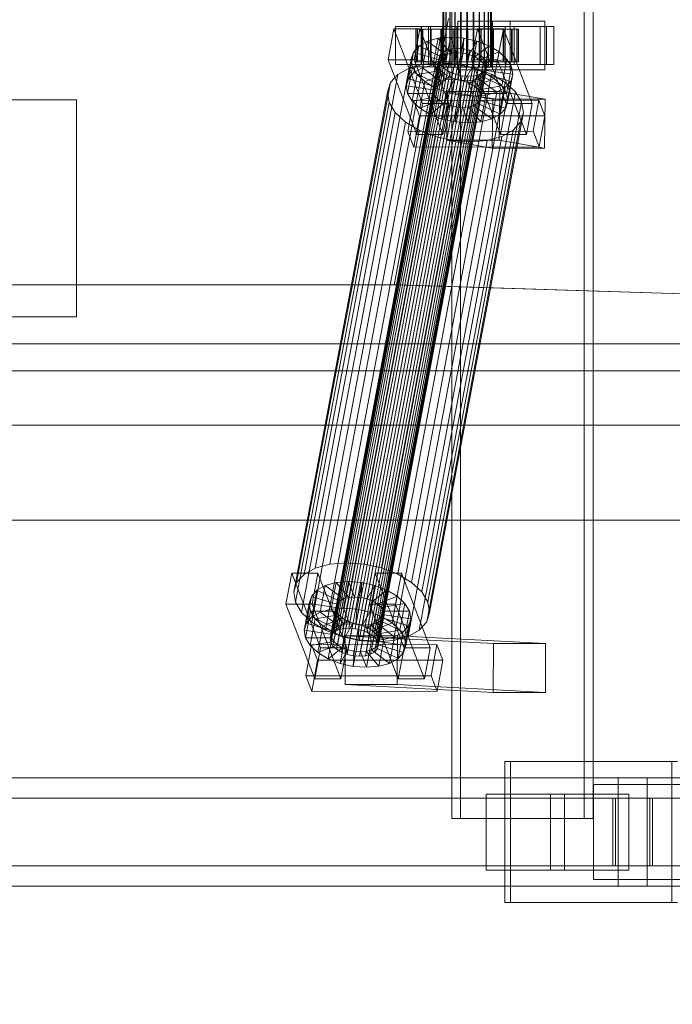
# Model space of a CAD drawing. Header units: millimetres. Extents: x -2233 to 61924, y -68080 to 6847.
# Tile 470 of 656: x 9307 to 9548, y -18494 to -18130. Entities that reach past the tile are written whole.
import ezdxf

# ---------------------------------------------------------------- set-up
doc = ezdxf.new("R2010")
doc.units = ezdxf.units.MM
for name, color, linetype, lineweight in [('COTAS_O', 1, 'Continuous', 0), ('superior_C01', 7, 'Continuous', 0), ('superior_mezcladora', 7, 'Continuous', 0)]:
    doc.layers.add(name, color=color, linetype=linetype, lineweight=lineweight)
doc.dimstyles.new('R19_100', dxfattribs={"dimtxt": 250, "dimasz": 150, "dimexe": 150, "dimexo": 80, "dimgap": 100, "dimtad": 1, "dimtih": 1, "dimtoh": 1, "dimdsep": 46, "dimcen": 0.09, "dimadec": 0, "dimazin": 0, "dimtfac": 1, "dimtdec": 4, "dimtofl": 0, "dimtmove": 0, "dimatfit": 3, "dimfxl": 1, "dimtolj": 1, "dimtzin": 0, "dimarcsym": 0})

# ---------------------------------------------------------------- blocks, each defined once
blk = doc.blocks.new('DIM_R28_41')
at = {"layer": 'COTAS_O'}
for p, q in [((9108.38, -17350), (9063.38, -17500)), ((9808.38, -17350), (9108.38, -17350)), ((9108.38, -18650), (9108.38, -17350)), ((9108.38, -17350), (9153.38, -17500)), ((9108.38, -18650), (9063.38, -18500)), ((9108.38, -18650), (9153.38, -18500)), ((9808.38, -18650), (9108.38, -18650))]:
    blk.add_line(p, q, dxfattribs=at)
blk.add_text('1300 O', height=250, rotation=90, dxfattribs=at).set_placement((9008.38, -18000))

msp = doc.modelspace()

# ---------------------------------------------------------------- linework, layer by layer
at = {"layer": 'superior_C01'}
for p, q in [((9466.788, -17575), (9466.788, -18425)), ((9470.023, -18425), (9470.023, -17575)), ((9515.707, -18425), (9515.707, -17575)), ((9518.942, -17575), (9518.942, -18425)), ((9463.483, -18148), (9463.483, -17852)), ((9463.763, -18148), (9463.763, -17852)), ((9463.815, -18148), (9463.815, -17852)), ((9464.638, -18148), (9464.638, -17852)), ((9464.739, -18148), (9464.739, -17852)), ((9466.047, -18148), (9466.047, -17852)), ((9466.19, -18148), (9466.19, -17852)), ((9467.895, -18148), (9467.895, -17852)), ((9468.07, -18148), (9468.07, -17852)), ((9470.056, -18148), (9470.056, -17852)), ((9470.25, -18148), (9470.25, -17852)), ((9472.381, -18148), (9472.381, -17852)), ((9472.583, -18148), (9472.583, -17852)), ((9474.714, -18148), (9474.714, -17852)), ((9474.909, -18148), (9474.909, -17852)), ((9476.895, -18148), (9476.895, -17852)), ((9477.069, -18148), (9477.069, -17852)), ((9478.774, -18148), (9478.774, -17852)), ((9478.917, -18148), (9478.917, -17852)), ((9480.225, -18148), (9480.225, -17852)), ((9480.326, -18148), (9480.326, -17852)), ((9481.149, -17852), (9481.149, -18148)), ((9481.201, -18148), (9481.201, -17852)), ((9481.482, -18148), (9481.482, -17852)), ((9464.026, -18130), (9445.582, -18228.298)), ((9447.19, -18228.298), (9465.634, -18130)), ((9488.313, -18131), (9469.054, -18131)), ((9469.054, -18131), (9469.054, -18149)), ((9481.887, -18131), (9469.054, -18131)), ((9481.887, -18149), (9481.887, -18131)), ((9481.887, -18131), (9501.147, -18131)), ((9488.313, -18149), (9488.313, -18131)), ((9488.313, -18131), (9501.147, -18131)), ((9501.147, -18131), (9501.147, -18149)), ((9445.431, -18133.859), (9443.279, -18145.327)), ((9455.061, -18133.847), (9445.431, -18133.859)), ((9456.064, -18161.391), (9445.431, -18133.859)), ((9455.688, -18133), (9446.059, -18133)), ((9446.059, -18133), (9446.059, -18147)), ((9459, -18133), (9446.059, -18133)), ((9452.909, -18145.315), (9455.061, -18133.847)), ((9454.076, -18134), (9453.483, -18134)), ((9453.483, -18134), (9463.483, -18134)), ((9453.483, -18146), (9453.483, -18134)), ((9453.483, -18134), (9454.186, -18134)), ((9455.922, -18134), (9454.076, -18134)), ((9454.076, -18134), (9463.763, -18134)), ((9454.076, -18146), (9454.076, -18134)), ((9454.186, -18134), (9463.815, -18134)), ((9454.186, -18146), (9454.186, -18134)), ((9454.186, -18134), (9456.135, -18134)), ((9455.061, -18133.847), (9465.694, -18161.379)), ((9501.794, -18133), (9455.572, -18133)), ((9455.572, -18133), (9455.572, -18147)), ((9458.268, -18133), (9455.572, -18133)), ((9455.688, -18147), (9455.688, -18133)), ((9455.688, -18133), (9468.63, -18133)), ((9458.898, -18134), (9455.922, -18134)), ((9455.922, -18134), (9464.638, -18134)), ((9455.922, -18146), (9455.922, -18134)), ((9456.135, -18134), (9464.739, -18134)), ((9456.135, -18146), (9456.135, -18134)), ((9456.135, -18134), (9459.198, -18134)), ((9458.268, -18147), (9458.268, -18133)), ((9458.268, -18133), (9504.491, -18133)), ((9462.798, -18134), (9458.898, -18134)), ((9458.898, -18134), (9466.047, -18134)), ((9458.898, -18146), (9458.898, -18134)), ((9459, -18147), (9459, -18133)), ((9459, -18133), (9468.63, -18133)), ((9459.198, -18134), (9466.19, -18134)), ((9459.198, -18146), (9459.198, -18134)), ((9459.198, -18134), (9463.167, -18134)), ((9467.359, -18134), (9462.798, -18134)), ((9462.798, -18134), (9467.895, -18134)), ((9462.798, -18146), (9462.798, -18134)), ((9463.167, -18134), (9468.07, -18134)), ((9463.167, -18146), (9463.167, -18134)), ((9463.167, -18134), (9467.77, -18134)), ((9463.483, -18134), (9463.763, -18134)), ((9463.483, -18134), (9463.483, -18146)), ((9463.815, -18134), (9463.483, -18134)), ((9463.763, -18134), (9464.638, -18134)), ((9463.763, -18134), (9463.763, -18146)), ((9463.815, -18134), (9463.815, -18146)), ((9464.739, -18134), (9463.815, -18134)), ((9464.638, -18134), (9466.047, -18134)), ((9464.638, -18134), (9464.638, -18146)), ((9464.739, -18134), (9464.739, -18146)), ((9466.19, -18134), (9464.739, -18134)), ((9466.047, -18134), (9467.895, -18134)), ((9466.047, -18134), (9466.047, -18146)), ((9466.19, -18134), (9466.19, -18146)), ((9468.07, -18134), (9466.19, -18134)), ((9472.269, -18134), (9467.359, -18134)), ((9467.359, -18134), (9470.056, -18134)), ((9467.359, -18146), (9467.359, -18134)), ((9467.77, -18134), (9470.25, -18134)), ((9467.77, -18146), (9467.77, -18134)), ((9467.77, -18134), (9472.695, -18134)), ((9467.895, -18134), (9470.056, -18134)), ((9467.895, -18134), (9467.895, -18146)), ((9468.07, -18134), (9468.07, -18146)), ((9470.25, -18134), (9468.07, -18134)), ((9468.63, -18133), (9468.63, -18147)), ((9470.056, -18134), (9472.381, -18134)), ((9470.056, -18134), (9470.056, -18146)), ((9470.25, -18134), (9470.25, -18146)), ((9472.583, -18134), (9470.25, -18134)), ((9477.194, -18134), (9472.269, -18134)), ((9472.269, -18134), (9472.381, -18134)), ((9472.269, -18146), (9472.269, -18134)), ((9472.381, -18134), (9474.714, -18134)), ((9472.381, -18134), (9472.381, -18146)), ((9472.695, -18134), (9472.583, -18134)), ((9472.583, -18134), (9472.583, -18146)), ((9474.909, -18134), (9472.583, -18134)), ((9472.695, -18146), (9472.695, -18134)), ((9472.695, -18134), (9477.605, -18134)), ((9476.246, -18133.821), (9474.094, -18145.289)), ((9477.194, -18134), (9474.714, -18134)), ((9474.714, -18134), (9476.895, -18134)), ((9474.714, -18134), (9474.714, -18146)), ((9477.605, -18134), (9474.909, -18134)), ((9474.909, -18134), (9474.909, -18146)), ((9477.069, -18134), (9474.909, -18134)), ((9485.876, -18133.809), (9476.246, -18133.821)), ((9486.879, -18161.353), (9476.246, -18133.821)), ((9486.503, -18133), (9476.874, -18133)), ((9476.874, -18133), (9476.874, -18147)), ((9489.815, -18133), (9476.874, -18133)), ((9481.797, -18134), (9476.895, -18134)), ((9476.895, -18134), (9478.774, -18134)), ((9476.895, -18134), (9476.895, -18146)), ((9482.166, -18134), (9477.069, -18134)), ((9477.069, -18134), (9477.069, -18146)), ((9478.917, -18134), (9477.069, -18134)), ((9481.797, -18134), (9477.194, -18134)), ((9477.194, -18146), (9477.194, -18134)), ((9477.605, -18146), (9477.605, -18134)), ((9477.605, -18134), (9482.166, -18134)), ((9485.766, -18134), (9478.774, -18134)), ((9478.774, -18134), (9480.225, -18134)), ((9478.774, -18134), (9478.774, -18146)), ((9486.067, -18134), (9478.917, -18134)), ((9478.917, -18134), (9478.917, -18146)), ((9480.326, -18134), (9478.917, -18134)), ((9488.829, -18134), (9480.225, -18134)), ((9480.225, -18134), (9481.149, -18134)), ((9480.225, -18134), (9480.225, -18146)), ((9489.042, -18134), (9480.326, -18134)), ((9480.326, -18134), (9480.326, -18146)), ((9481.201, -18134), (9480.326, -18134)), ((9481.149, -18134), (9490.778, -18134)), ((9481.149, -18146), (9481.149, -18134)), ((9481.149, -18134), (9481.482, -18134)), ((9490.889, -18134), (9481.201, -18134)), ((9481.201, -18134), (9481.201, -18146)), ((9481.482, -18134), (9481.201, -18134)), ((9491.481, -18134), (9481.482, -18134)), ((9481.482, -18134), (9481.482, -18146)), ((9485.766, -18134), (9481.797, -18134)), ((9481.797, -18146), (9481.797, -18134)), ((9482.166, -18146), (9482.166, -18134)), ((9482.166, -18134), (9486.067, -18134)), ((9483.724, -18145.277), (9485.876, -18133.809)), ((9488.829, -18134), (9485.766, -18134)), ((9485.766, -18146), (9485.766, -18134)), ((9485.876, -18133.809), (9496.509, -18161.341)), ((9486.067, -18146), (9486.067, -18134)), ((9486.067, -18134), (9489.042, -18134)), ((9486.503, -18147), (9486.503, -18133)), ((9486.503, -18133), (9499.445, -18133)), ((9490.778, -18134), (9488.829, -18134)), ((9488.829, -18146), (9488.829, -18134)), ((9489.042, -18146), (9489.042, -18134)), ((9489.042, -18134), (9490.889, -18134)), ((9489.815, -18147), (9489.815, -18133)), ((9489.815, -18133), (9499.445, -18133)), ((9490.778, -18134), (9490.778, -18146)), ((9491.481, -18134), (9490.778, -18134)), ((9490.889, -18146), (9490.889, -18134)), ((9490.889, -18134), (9491.481, -18134)), ((9491.481, -18146), (9491.481, -18134)), ((9499.445, -18133), (9499.445, -18147)), ((9501.794, -18147), (9501.794, -18133)), ((9501.794, -18133), (9504.491, -18133)), ((9504.491, -18133), (9504.491, -18147)), ((9457.801, -18138.419), (9454.681, -18140.156)), ((9455.957, -18148.249), (9457.801, -18138.419)), ((9461.794, -18137.325), (9457.801, -18138.419)), ((9457.801, -18138.419), (9464.535, -18143.38)), ((9459.949, -18147.155), (9461.794, -18137.325)), ((9466.386, -18136.948), (9461.794, -18137.325)), ((9461.794, -18137.325), (9466.426, -18142.862)), ((9464.541, -18146.777), (9466.386, -18136.948)), ((9471.265, -18137.313), (9466.386, -18136.948)), ((9466.386, -18136.948), (9468.601, -18142.683)), ((9469.42, -18147.143), (9471.265, -18137.313)), ((9471.265, -18137.313), (9470.912, -18142.856)), ((9476.098, -18138.396), (9471.265, -18137.313)), ((9476.098, -18138.396), (9473.201, -18143.369)), ((9474.253, -18148.226), (9476.098, -18138.396)), ((9480.556, -18140.123), (9476.098, -18138.396)), ((9423.248, -18356.363), (9463.364, -18142.565)), ((9424.726, -18355.541), (9464.842, -18141.742)), ((9426.617, -18355.022), (9466.733, -18141.224)), ((9428.792, -18354.844), (9468.908, -18141.045)), ((9431.103, -18355.017), (9471.219, -18141.218)), ((9433.392, -18355.53), (9473.509, -18141.731)), ((9435.504, -18356.348), (9475.621, -18142.549)), ((9450.801, -18152.246), (9452.645, -18142.416)), ((9452.645, -18142.416), (9451.832, -18145.047)), ((9454.681, -18140.156), (9452.645, -18142.416)), ((9452.645, -18142.416), (9462.092, -18145.274)), ((9452.837, -18149.985), (9454.681, -18140.156)), ((9454.681, -18140.156), (9463.057, -18144.203)), ((9463.364, -18142.565), (9462.4, -18143.635)), ((9464.842, -18141.742), (9463.364, -18142.565)), ((9466.733, -18141.224), (9464.842, -18141.742)), ((9466.426, -18142.862), (9468.601, -18142.683)), ((9468.908, -18141.045), (9466.733, -18141.224)), ((9468.601, -18142.683), (9466.757, -18152.513)), ((9468.601, -18142.683), (9470.912, -18142.856)), ((9471.219, -18141.218), (9468.908, -18141.045)), ((9473.509, -18141.731), (9471.219, -18141.218)), ((9475.621, -18142.549), (9473.509, -18141.731)), ((9480.556, -18140.123), (9475.313, -18144.188)), ((9477.411, -18143.617), (9475.621, -18142.549)), ((9484.335, -18142.377), (9477.103, -18145.255)), ((9478.712, -18149.953), (9480.556, -18140.123)), ((9484.335, -18142.377), (9480.556, -18140.123)), ((9482.491, -18152.207), (9484.335, -18142.377)), ((9487.178, -18145.003), (9484.335, -18142.377)), ((9421.898, -18358.68), (9462.015, -18144.881)), ((9422.119, -18360.017), (9462.235, -18146.218)), ((9422.283, -18357.434), (9462.4, -18143.635)), ((9437.294, -18357.415), (9477.411, -18143.617)), ((9438.641, -18358.659), (9478.757, -18144.861)), ((9479.569, -18146.196), (9439.452, -18359.995)), ((9443.279, -18145.327), (9452.909, -18145.315)), ((9443.279, -18145.327), (9453.912, -18172.859)), ((9449.988, -18154.877), (9451.832, -18145.047)), ((9451.832, -18145.047), (9461.707, -18146.52)), ((9451.832, -18145.047), (9452.298, -18147.868)), ((9463.542, -18172.847), (9452.909, -18145.315)), ((9463.483, -18146), (9453.483, -18146)), ((9453.483, -18146), (9454.076, -18146)), ((9454.186, -18146), (9453.483, -18146)), ((9463.763, -18146), (9454.076, -18146)), ((9454.076, -18146), (9455.922, -18146)), ((9463.815, -18146), (9454.186, -18146)), ((9456.135, -18146), (9454.186, -18146)), ((9464.638, -18146), (9455.922, -18146)), ((9455.922, -18146), (9458.898, -18146)), ((9464.739, -18146), (9456.135, -18146)), ((9459.198, -18146), (9456.135, -18146)), ((9466.047, -18146), (9458.898, -18146)), ((9458.898, -18146), (9462.798, -18146)), ((9466.19, -18146), (9459.198, -18146)), ((9463.167, -18146), (9459.198, -18146)), ((9462.092, -18145.274), (9460.248, -18155.103)), ((9463.057, -18144.203), (9461.212, -18154.033)), ((9461.707, -18146.52), (9462.092, -18145.274)), ((9462.4, -18143.635), (9462.015, -18144.881)), ((9462.015, -18144.881), (9462.235, -18146.218)), ((9462.092, -18145.274), (9463.057, -18144.203)), ((9462.235, -18146.218), (9463.047, -18147.554)), ((9464.535, -18143.38), (9462.69, -18153.21)), ((9467.895, -18146), (9462.798, -18146)), ((9462.798, -18146), (9467.359, -18146)), ((9463.057, -18144.203), (9464.535, -18143.38)), ((9468.07, -18146), (9463.167, -18146)), ((9467.77, -18146), (9463.167, -18146)), ((9463.763, -18146), (9463.483, -18146)), ((9463.483, -18146), (9463.815, -18146)), ((9464.638, -18146), (9463.763, -18146)), ((9463.815, -18146), (9464.739, -18146)), ((9464.535, -18143.38), (9466.426, -18142.862)), ((9466.426, -18142.862), (9464.581, -18152.692)), ((9466.047, -18146), (9464.638, -18146)), ((9464.739, -18146), (9466.19, -18146)), ((9467.895, -18146), (9466.047, -18146)), ((9466.19, -18146), (9468.07, -18146)), ((9470.056, -18146), (9467.359, -18146)), ((9467.359, -18146), (9472.269, -18146)), ((9470.25, -18146), (9467.77, -18146)), ((9472.695, -18146), (9467.77, -18146)), ((9470.056, -18146), (9467.895, -18146)), ((9468.07, -18146), (9470.25, -18146)), ((9470.912, -18142.856), (9469.068, -18152.686)), ((9472.381, -18146), (9470.056, -18146)), ((9470.25, -18146), (9472.583, -18146)), ((9470.912, -18142.856), (9473.201, -18143.369)), ((9473.201, -18143.369), (9471.357, -18153.199)), ((9472.381, -18146), (9472.269, -18146)), ((9472.269, -18146), (9477.194, -18146)), ((9474.714, -18146), (9472.381, -18146)), ((9472.583, -18146), (9472.695, -18146)), ((9472.583, -18146), (9474.909, -18146)), ((9477.605, -18146), (9472.695, -18146)), ((9473.201, -18143.369), (9475.313, -18144.188)), ((9475.313, -18144.188), (9473.469, -18154.017)), ((9474.094, -18145.289), (9483.724, -18145.277)), ((9474.094, -18145.289), (9484.727, -18172.821)), ((9476.895, -18146), (9474.714, -18146)), ((9474.714, -18146), (9477.194, -18146)), ((9474.909, -18146), (9477.605, -18146)), ((9474.909, -18146), (9477.069, -18146)), ((9477.103, -18145.255), (9475.259, -18155.085)), ((9475.313, -18144.188), (9477.103, -18145.255)), ((9478.774, -18146), (9476.895, -18146)), ((9476.895, -18146), (9481.797, -18146)), ((9477.069, -18146), (9482.166, -18146)), ((9477.069, -18146), (9478.917, -18146)), ((9477.103, -18145.255), (9478.45, -18146.499)), ((9477.194, -18146), (9481.797, -18146)), ((9478.757, -18144.861), (9477.411, -18143.617)), ((9482.166, -18146), (9477.605, -18146)), ((9487.178, -18145.003), (9478.45, -18146.499)), ((9479.569, -18146.196), (9478.757, -18144.861)), ((9480.225, -18146), (9478.774, -18146)), ((9478.774, -18146), (9485.766, -18146)), ((9478.917, -18146), (9486.067, -18146)), ((9478.917, -18146), (9480.326, -18146)), ((9479.789, -18147.533), (9479.569, -18146.196)), ((9481.149, -18146), (9480.225, -18146)), ((9480.225, -18146), (9488.829, -18146)), ((9480.326, -18146), (9489.042, -18146)), ((9480.326, -18146), (9481.201, -18146)), ((9490.778, -18146), (9481.149, -18146)), ((9481.482, -18146), (9481.149, -18146)), ((9481.201, -18146), (9490.889, -18146)), ((9481.201, -18146), (9481.482, -18146)), ((9481.482, -18146), (9491.481, -18146)), ((9481.797, -18146), (9485.766, -18146)), ((9486.067, -18146), (9482.166, -18146)), ((9494.357, -18172.809), (9483.724, -18145.277)), ((9485.334, -18154.833), (9487.178, -18145.003)), ((9485.766, -18146), (9488.829, -18146)), ((9489.042, -18146), (9486.067, -18146)), ((9488.891, -18147.823), (9487.178, -18145.003)), ((9488.829, -18146), (9490.778, -18146)), ((9490.889, -18146), (9489.042, -18146)), ((9490.778, -18146), (9491.481, -18146)), ((9491.481, -18146), (9490.889, -18146)), ((9416.45, -18332.659), (9451.033, -18148.35)), ((9421.787, -18331.197), (9456.37, -18146.887)), ((9422.93, -18361.352), (9463.047, -18147.554)), ((9424.277, -18362.596), (9464.393, -18148.798)), ((9426.067, -18363.664), (9466.183, -18149.865)), ((9427.926, -18330.692), (9462.509, -18146.383)), ((9434.448, -18331.181), (9469.031, -18146.872)), ((9438.324, -18363.648), (9478.44, -18149.85)), ((9439.288, -18362.578), (9479.404, -18148.779)), ((9439.673, -18361.332), (9479.789, -18147.533)), ((9440.909, -18332.629), (9475.492, -18148.32)), ((9446.059, -18147), (9455.688, -18147)), ((9446.059, -18147), (9459, -18147)), ((9451.033, -18148.35), (9446.861, -18150.672)), ((9450.454, -18157.698), (9452.298, -18147.868)), ((9450.801, -18152.246), (9452.837, -18149.985)), ((9456.37, -18146.887), (9451.033, -18148.35)), ((9452.298, -18147.868), (9461.928, -18147.856)), ((9452.298, -18147.868), (9454.011, -18150.688)), ((9452.837, -18149.985), (9455.957, -18148.249)), ((9461.212, -18154.033), (9452.837, -18149.985)), ((9454.011, -18150.688), (9462.739, -18149.192)), ((9455.572, -18147), (9501.794, -18147)), ((9455.572, -18147), (9458.268, -18147)), ((9468.63, -18147), (9455.688, -18147)), ((9455.957, -18148.249), (9459.949, -18147.155)), ((9462.69, -18153.21), (9455.957, -18148.249)), ((9462.509, -18146.383), (9456.37, -18146.887)), ((9504.491, -18147), (9458.268, -18147)), ((9468.63, -18147), (9459, -18147)), ((9461.707, -18146.52), (9459.863, -18156.35)), ((9459.949, -18147.155), (9464.541, -18146.777)), ((9464.581, -18152.692), (9459.949, -18147.155)), ((9461.928, -18147.856), (9460.083, -18157.686)), ((9462.739, -18149.192), (9460.895, -18159.022)), ((9461.928, -18147.856), (9461.707, -18146.52)), ((9462.739, -18149.192), (9461.928, -18147.856)), ((9469.031, -18146.872), (9462.509, -18146.383)), ((9464.086, -18150.436), (9462.739, -18149.192)), ((9463.047, -18147.554), (9464.393, -18148.798)), ((9463.815, -18148), (9463.483, -18148)), ((9463.483, -18148), (9463.763, -18148)), ((9463.763, -18148), (9464.638, -18148)), ((9464.739, -18148), (9463.815, -18148)), ((9464.393, -18148.798), (9466.183, -18149.865)), ((9466.757, -18152.513), (9464.541, -18146.777)), ((9464.541, -18146.777), (9469.42, -18147.143)), ((9464.638, -18148), (9466.047, -18148)), ((9466.19, -18148), (9464.739, -18148)), ((9466.047, -18148), (9467.895, -18148)), ((9466.183, -18149.865), (9468.295, -18150.683)), ((9468.07, -18148), (9466.19, -18148)), ((9467.895, -18148), (9470.056, -18148)), ((9470.25, -18148), (9468.07, -18148)), ((9475.492, -18148.32), (9469.031, -18146.872)), ((9469.054, -18149), (9488.313, -18149)), ((9481.887, -18149), (9469.054, -18149)), ((9469.068, -18152.686), (9469.42, -18147.143)), ((9469.42, -18147.143), (9474.253, -18148.226)), ((9470.056, -18148), (9472.381, -18148)), ((9472.583, -18148), (9470.25, -18148)), ((9471.357, -18153.199), (9474.253, -18148.226)), ((9472.381, -18148), (9474.714, -18148)), ((9474.909, -18148), (9472.583, -18148)), ((9473.469, -18154.017), (9478.712, -18149.953)), ((9474.253, -18148.226), (9478.712, -18149.953)), ((9474.714, -18148), (9476.895, -18148)), ((9477.069, -18148), (9474.909, -18148)), ((9481.452, -18150.629), (9475.492, -18148.32)), ((9478.45, -18146.499), (9476.606, -18156.329)), ((9476.874, -18147), (9486.503, -18147)), ((9476.874, -18147), (9489.815, -18147)), ((9476.895, -18148), (9478.774, -18148)), ((9476.962, -18150.672), (9478.44, -18149.85)), ((9478.917, -18148), (9477.069, -18148)), ((9477.417, -18157.665), (9479.261, -18147.835)), ((9479.482, -18149.171), (9477.638, -18159.001)), ((9478.44, -18149.85), (9479.404, -18148.779)), ((9478.45, -18146.499), (9479.261, -18147.835)), ((9478.712, -18149.953), (9482.491, -18152.207)), ((9478.774, -18148), (9480.225, -18148)), ((9480.326, -18148), (9478.917, -18148)), ((9479.482, -18149.171), (9479.097, -18150.417)), ((9479.261, -18147.835), (9488.891, -18147.823)), ((9479.261, -18147.835), (9479.482, -18149.171)), ((9479.404, -18148.779), (9479.789, -18147.533)), ((9489.357, -18150.644), (9479.482, -18149.171)), ((9480.225, -18148), (9481.149, -18148)), ((9481.201, -18148), (9480.326, -18148)), ((9481.149, -18148), (9481.482, -18148)), ((9481.482, -18148), (9481.201, -18148)), ((9501.147, -18149), (9481.887, -18149)), ((9499.445, -18147), (9486.503, -18147)), ((9488.891, -18147.823), (9487.047, -18157.653)), ((9501.147, -18149), (9488.313, -18149)), ((9489.357, -18150.644), (9488.891, -18147.823)), ((9499.445, -18147), (9489.815, -18147)), ((9504.491, -18147), (9501.794, -18147)), ((9412.278, -18334.981), (9446.861, -18150.672)), ((9428.179, -18364.482), (9468.295, -18150.683)), ((9430.468, -18364.995), (9470.585, -18151.196)), ((9432.779, -18365.168), (9472.896, -18151.369)), ((9434.954, -18364.989), (9475.071, -18151.191)), ((9436.846, -18364.471), (9476.962, -18150.672)), ((9446.861, -18150.672), (9444.14, -18153.694)), ((9446.869, -18334.938), (9481.452, -18150.629)), ((9449.988, -18154.877), (9450.801, -18152.246)), ((9460.248, -18155.103), (9450.801, -18152.246)), ((9452.167, -18160.518), (9454.011, -18150.688)), ((9454.011, -18150.688), (9456.854, -18153.314)), ((9455.009, -18163.144), (9456.854, -18153.314)), ((9456.854, -18153.314), (9464.086, -18150.436)), ((9456.854, -18153.314), (9460.633, -18155.567)), ((9460.633, -18155.567), (9465.876, -18151.503)), ((9462.69, -18153.21), (9461.212, -18154.033)), ((9464.086, -18150.436), (9462.241, -18160.266)), ((9464.581, -18152.692), (9462.69, -18153.21)), ((9465.876, -18151.503), (9464.032, -18161.333)), ((9465.876, -18151.503), (9464.086, -18150.436)), ((9466.757, -18152.513), (9464.581, -18152.692)), ((9465.091, -18157.295), (9467.988, -18152.321)), ((9467.988, -18152.321), (9465.876, -18151.503)), ((9467.988, -18152.321), (9466.143, -18162.151)), ((9469.068, -18152.686), (9466.757, -18152.513)), ((9470.277, -18152.835), (9467.988, -18152.321)), ((9468.295, -18150.683), (9470.585, -18151.196)), ((9470.277, -18152.835), (9468.433, -18162.664)), ((9471.357, -18153.199), (9469.068, -18152.686)), ((9469.925, -18158.378), (9470.277, -18152.835)), ((9472.588, -18153.008), (9470.277, -18152.835)), ((9470.585, -18151.196), (9472.896, -18151.369)), ((9472.588, -18153.008), (9470.744, -18162.837)), ((9473.469, -18154.017), (9471.357, -18153.199)), ((9474.763, -18152.829), (9472.588, -18153.008)), ((9474.803, -18158.743), (9472.588, -18153.008)), ((9472.896, -18151.369), (9475.071, -18151.191)), ((9474.763, -18152.829), (9472.919, -18162.659)), ((9476.654, -18152.311), (9474.763, -18152.829)), ((9479.395, -18158.366), (9474.763, -18152.829)), ((9476.654, -18152.311), (9474.81, -18162.14)), ((9475.071, -18151.191), (9476.962, -18150.672)), ((9475.259, -18155.085), (9482.491, -18152.207)), ((9478.133, -18151.488), (9476.288, -18161.318)), ((9478.133, -18151.488), (9476.654, -18152.311)), ((9483.388, -18157.272), (9476.654, -18152.311)), ((9479.097, -18150.417), (9477.253, -18160.247)), ((9479.097, -18150.417), (9478.133, -18151.488)), ((9486.508, -18155.535), (9478.133, -18151.488)), ((9488.544, -18153.275), (9479.097, -18150.417)), ((9486.505, -18153.641), (9481.452, -18150.629)), ((9482.491, -18152.207), (9485.334, -18154.833)), ((9486.508, -18155.535), (9488.544, -18153.275)), ((9486.7, -18163.105), (9488.544, -18153.275)), ((9487.512, -18160.474), (9489.357, -18150.644)), ((9488.544, -18153.275), (9489.357, -18150.644)), ((9408.47, -18341.52), (9443.053, -18157.211)), ((9409.557, -18338.003), (9444.14, -18153.694)), ((9444.14, -18153.694), (9443.053, -18157.211)), ((9443.053, -18157.211), (9443.676, -18160.982)), ((9459.863, -18156.35), (9449.988, -18154.877)), ((9450.454, -18157.698), (9449.988, -18154.877)), ((9451.921, -18337.95), (9486.505, -18153.641)), ((9455.722, -18341.461), (9490.305, -18157.152)), ((9458.789, -18165.397), (9460.633, -18155.567)), ((9460.248, -18155.103), (9459.863, -18156.35)), ((9459.863, -18156.35), (9460.083, -18157.686)), ((9461.212, -18154.033), (9460.248, -18155.103)), ((9460.633, -18155.567), (9465.091, -18157.295)), ((9465.25, -18156.962), (9465.026, -18174.943)), ((9484.509, -18156.962), (9465.25, -18156.962)), ((9481.993, -18159.83), (9465.25, -18156.962)), ((9475.259, -18155.085), (9473.469, -18154.017)), ((9476.606, -18156.329), (9475.259, -18155.085)), ((9476.606, -18156.329), (9485.334, -18154.833)), ((9477.417, -18157.665), (9476.606, -18156.329)), ((9483.388, -18157.272), (9486.508, -18155.535)), ((9484.285, -18174.943), (9484.509, -18156.962)), ((9484.509, -18156.962), (9501.252, -18159.83)), ((9484.664, -18165.365), (9486.508, -18155.535)), ((9485.334, -18154.833), (9487.047, -18157.653)), ((9490.305, -18157.152), (9486.505, -18153.641)), ((9492.595, -18160.922), (9490.305, -18157.152)), ((9460.083, -18157.686), (9450.454, -18157.698)), ((9452.167, -18160.518), (9450.454, -18157.698)), ((9452.732, -18160.247), (9450.58, -18171.715)), ((9460.895, -18159.022), (9452.167, -18160.518)), ((9455.009, -18163.144), (9452.167, -18160.518)), ((9498.954, -18160.19), (9452.732, -18160.247)), ((9454.947, -18165.983), (9452.732, -18160.247)), ((9462.241, -18160.266), (9455.009, -18163.144)), ((9460.083, -18157.686), (9460.895, -18159.022)), ((9460.895, -18159.022), (9462.241, -18160.266)), ((9462.241, -18160.266), (9464.032, -18161.333)), ((9463.247, -18167.125), (9465.091, -18157.295)), ((9465.091, -18157.295), (9469.925, -18158.378)), ((9468.08, -18168.208), (9469.925, -18158.378)), ((9469.925, -18158.378), (9474.803, -18158.743)), ((9472.959, -18168.573), (9474.803, -18158.743)), ((9474.803, -18158.743), (9479.395, -18158.366)), ((9476.288, -18161.318), (9477.253, -18160.247)), ((9477.253, -18160.247), (9477.638, -18159.001)), ((9477.253, -18160.247), (9486.7, -18163.105)), ((9487.047, -18157.653), (9477.417, -18157.665)), ((9477.638, -18159.001), (9477.417, -18157.665)), ((9477.551, -18168.196), (9479.395, -18158.366)), ((9477.638, -18159.001), (9487.512, -18160.474)), ((9479.395, -18158.366), (9483.388, -18157.272)), ((9481.543, -18167.102), (9483.388, -18157.272)), ((9481.769, -18177.811), (9481.993, -18159.83)), ((9481.993, -18159.83), (9501.252, -18159.83)), ((9487.512, -18160.474), (9486.7, -18163.105)), ((9487.047, -18157.653), (9487.512, -18160.474)), ((9496.803, -18171.658), (9498.954, -18160.19)), ((9498.954, -18160.19), (9501.17, -18165.926)), ((9501.252, -18159.83), (9501.028, -18177.811)), ((9409.093, -18345.291), (9443.676, -18160.982)), ((9443.676, -18160.982), (9445.966, -18164.752)), ((9453.912, -18172.859), (9456.064, -18161.391)), ((9458.789, -18165.397), (9455.009, -18163.144)), ((9456.064, -18161.391), (9465.694, -18161.379)), ((9492.595, -18160.922), (9458.012, -18345.231)), ((9464.032, -18161.333), (9458.789, -18165.397)), ((9466.143, -18162.151), (9463.247, -18167.125)), ((9465.694, -18161.379), (9463.542, -18172.847)), ((9464.032, -18161.333), (9466.143, -18162.151)), ((9466.143, -18162.151), (9468.433, -18162.664)), ((9468.433, -18162.664), (9468.08, -18168.208)), ((9468.433, -18162.664), (9470.744, -18162.837)), ((9470.744, -18162.837), (9472.919, -18162.659)), ((9470.744, -18162.837), (9472.959, -18168.573)), ((9472.919, -18162.659), (9474.81, -18162.14)), ((9472.919, -18162.659), (9477.551, -18168.196)), ((9474.81, -18162.14), (9476.288, -18161.318)), ((9474.81, -18162.14), (9481.543, -18167.102)), ((9476.288, -18161.318), (9484.664, -18165.365)), ((9486.7, -18163.105), (9484.664, -18165.365)), ((9484.727, -18172.821), (9486.879, -18161.353)), ((9486.879, -18161.353), (9496.509, -18161.341)), ((9493.218, -18164.693), (9492.595, -18160.922)), ((9496.509, -18161.341), (9494.357, -18172.809)), ((9411.383, -18349.061), (9445.966, -18164.752)), ((9445.966, -18164.752), (9449.766, -18168.263)), ((9452.795, -18177.451), (9454.947, -18165.983)), ((9454.947, -18165.983), (9501.17, -18165.926)), ((9458.634, -18349.002), (9493.218, -18164.693)), ((9463.247, -18167.125), (9458.789, -18165.397)), ((9468.08, -18168.208), (9463.247, -18167.125)), ((9481.543, -18167.102), (9477.551, -18168.196)), ((9484.664, -18165.365), (9481.543, -18167.102)), ((9492.131, -18168.21), (9493.218, -18164.693)), ((9501.17, -18165.926), (9499.018, -18177.394)), ((9415.183, -18352.572), (9449.766, -18168.263)), ((9420.235, -18355.584), (9454.818, -18171.275)), ((9449.766, -18168.263), (9454.818, -18171.275)), ((9450.58, -18171.715), (9496.803, -18171.658)), ((9450.58, -18171.715), (9452.795, -18177.451)), ((9454.818, -18171.275), (9460.778, -18173.584)), ((9454.826, -18355.541), (9489.409, -18171.232)), ((9457.548, -18352.519), (9492.131, -18168.21)), ((9472.959, -18168.573), (9468.08, -18168.208)), ((9477.551, -18168.196), (9472.959, -18168.573)), ((9485.238, -18173.554), (9489.409, -18171.232)), ((9489.409, -18171.232), (9492.131, -18168.21)), ((9499.018, -18177.394), (9496.803, -18171.658)), ((9426.195, -18357.893), (9460.778, -18173.584)), ((9432.657, -18359.341), (9467.24, -18175.032)), ((9445.318, -18359.326), (9479.901, -18175.016)), ((9450.655, -18357.863), (9485.238, -18173.554)), ((9463.542, -18172.847), (9453.912, -18172.859)), ((9460.778, -18173.584), (9467.24, -18175.032)), ((9465.026, -18174.943), (9484.285, -18174.943)), ((9481.769, -18177.811), (9465.026, -18174.943)), ((9467.24, -18175.032), (9473.762, -18175.521)), ((9473.762, -18175.521), (9479.901, -18175.016)), ((9479.901, -18175.016), (9485.238, -18173.554)), ((9501.028, -18177.811), (9484.285, -18174.943)), ((9494.357, -18172.809), (9484.727, -18172.821)), ((9439.179, -18359.83), (9473.762, -18175.521)), ((9499.018, -18177.394), (9452.795, -18177.451)), ((9501.028, -18177.811), (9481.769, -18177.811)), ((9445.582, -18228.298), (9012.039, -18228.298)), ((9013.647, -18228.298), (9447.19, -18228.298)), ((9445.582, -18228.298), (9447.19, -18228.298)), ((10143.539, -18250), (9445.582, -18228.298)), ((9447.19, -18228.298), (10145.146, -18250)), ((10242.208, -18250), (1103.221, -18250)), ((1104.577, -18250), (10243.564, -18250)), ((9416.45, -18332.659), (9421.787, -18331.197)), ((9421.787, -18331.197), (9427.926, -18330.692)), ((9427.926, -18330.692), (9434.448, -18331.181)), ((9434.448, -18331.181), (9440.909, -18332.629)), ((9407.774, -18334.551), (9405.622, -18346.02)), ((9417.404, -18334.539), (9407.774, -18334.551)), ((9418.407, -18362.083), (9407.774, -18334.551)), ((9409.557, -18338.003), (9412.278, -18334.981)), ((9412.278, -18334.981), (9416.45, -18332.659)), ((9415.252, -18346.008), (9417.404, -18334.539)), ((9417.404, -18334.539), (9428.036, -18362.071)), ((9438.589, -18334.513), (9436.437, -18345.981)), ((9448.219, -18334.501), (9438.589, -18334.513)), ((9449.222, -18362.045), (9438.589, -18334.513)), ((9440.909, -18332.629), (9446.869, -18334.938)), ((9446.067, -18345.969), (9448.219, -18334.501)), ((9446.869, -18334.938), (9451.921, -18337.95)), ((9448.219, -18334.501), (9458.851, -18362.033)), ((9408.47, -18341.52), (9409.557, -18338.003)), ((9424.137, -18338.017), (9420.144, -18339.111)), ((9422.292, -18347.847), (9424.137, -18338.017)), ((9428.729, -18337.64), (9424.137, -18338.017)), ((9424.137, -18338.017), (9428.769, -18343.554)), ((9426.884, -18347.47), (9428.729, -18337.64)), ((9433.608, -18338.005), (9428.729, -18337.64)), ((9428.729, -18337.64), (9430.944, -18343.376)), ((9431.763, -18347.835), (9433.608, -18338.005)), ((9433.608, -18338.005), (9433.255, -18343.549)), ((9438.441, -18339.088), (9433.608, -18338.005)), ((9451.921, -18337.95), (9455.722, -18341.461)), ((9409.093, -18345.291), (9408.47, -18341.52)), ((9417.024, -18340.848), (9414.988, -18343.108)), ((9415.179, -18350.678), (9417.024, -18340.848)), ((9420.144, -18339.111), (9417.024, -18340.848)), ((9417.024, -18340.848), (9425.399, -18344.895)), ((9418.3, -18348.941), (9420.144, -18339.111)), ((9420.144, -18339.111), (9426.878, -18344.073)), ((9438.441, -18339.088), (9435.544, -18344.062)), ((9436.596, -18348.918), (9438.441, -18339.088)), ((9442.899, -18340.816), (9437.656, -18344.88)), ((9442.899, -18340.816), (9438.441, -18339.088)), ((9441.054, -18350.645), (9442.899, -18340.816)), ((9446.678, -18343.069), (9442.899, -18340.816)), ((9455.722, -18341.461), (9458.012, -18345.231)), ((9405.622, -18346.02), (9415.252, -18346.008)), ((9405.622, -18346.02), (9416.255, -18373.551)), ((9411.383, -18349.061), (9409.093, -18345.291)), ((9412.331, -18355.569), (9414.175, -18345.739)), ((9413.143, -18352.938), (9414.988, -18343.108)), ((9414.988, -18343.108), (9414.175, -18345.739)), ((9414.175, -18345.739), (9424.05, -18347.212)), ((9414.175, -18345.739), (9414.641, -18348.56)), ((9414.988, -18343.108), (9424.435, -18345.966)), ((9425.885, -18373.539), (9415.252, -18346.008)), ((9424.435, -18345.966), (9422.591, -18355.796)), ((9425.399, -18344.895), (9423.555, -18354.725)), ((9424.05, -18347.212), (9424.435, -18345.966)), ((9424.435, -18345.966), (9425.399, -18344.895)), ((9426.878, -18344.073), (9425.033, -18353.902)), ((9425.399, -18344.895), (9426.878, -18344.073)), ((9426.878, -18344.073), (9428.769, -18343.554)), ((9428.769, -18343.554), (9426.924, -18353.384)), ((9428.769, -18343.554), (9430.944, -18343.376)), ((9430.944, -18343.376), (9429.099, -18353.205)), ((9430.944, -18343.376), (9433.255, -18343.549)), ((9433.255, -18343.549), (9431.41, -18353.378)), ((9433.255, -18343.549), (9435.544, -18344.062)), ((9435.544, -18344.062), (9433.7, -18353.892)), ((9435.544, -18344.062), (9437.656, -18344.88)), ((9437.656, -18344.88), (9435.812, -18354.71)), ((9436.437, -18345.981), (9446.067, -18345.969)), ((9436.437, -18345.981), (9447.07, -18373.513)), ((9439.446, -18345.947), (9437.602, -18355.777)), ((9437.656, -18344.88), (9439.446, -18345.947)), ((9446.678, -18343.069), (9439.446, -18345.947)), ((9439.446, -18345.947), (9440.793, -18347.191)), ((9449.521, -18345.695), (9440.793, -18347.191)), ((9444.834, -18352.899), (9446.678, -18343.069)), ((9456.7, -18373.501), (9446.067, -18345.969)), ((9449.521, -18345.695), (9446.678, -18343.069)), ((9447.677, -18355.525), (9449.521, -18345.695)), ((9451.234, -18348.515), (9449.521, -18345.695)), ((9458.012, -18345.231), (9458.634, -18349.002)), ((9415.183, -18352.572), (9411.383, -18349.061)), ((9412.797, -18358.39), (9414.641, -18348.56)), ((9414.641, -18348.56), (9424.271, -18348.548)), ((9414.641, -18348.56), (9416.354, -18351.38)), ((9415.179, -18350.678), (9418.3, -18348.941)), ((9418.3, -18348.941), (9422.292, -18347.847)), ((9425.033, -18353.902), (9418.3, -18348.941)), ((9424.05, -18347.212), (9422.206, -18357.042)), ((9422.292, -18347.847), (9426.884, -18347.47)), ((9426.924, -18353.384), (9422.292, -18347.847)), ((9424.271, -18348.548), (9422.426, -18358.378)), ((9424.271, -18348.548), (9424.05, -18347.212)), ((9425.082, -18349.884), (9424.271, -18348.548)), ((9429.099, -18353.205), (9426.884, -18347.47)), ((9426.884, -18347.47), (9431.763, -18347.835)), ((9431.41, -18353.378), (9431.763, -18347.835)), ((9431.763, -18347.835), (9436.596, -18348.918)), ((9433.7, -18353.892), (9436.596, -18348.918)), ((9436.596, -18348.918), (9441.054, -18350.645)), ((9440.793, -18347.191), (9438.948, -18357.021)), ((9439.76, -18358.357), (9441.604, -18348.527)), ((9440.793, -18347.191), (9441.604, -18348.527)), ((9441.604, -18348.527), (9451.234, -18348.515)), ((9441.604, -18348.527), (9441.825, -18349.863)), ((9451.234, -18348.515), (9449.389, -18358.345)), ((9451.7, -18351.336), (9451.234, -18348.515)), ((9458.634, -18349.002), (9457.548, -18352.519)), ((9412.331, -18355.569), (9413.143, -18352.938)), ((9413.143, -18352.938), (9415.179, -18350.678)), ((9422.591, -18355.796), (9413.143, -18352.938)), ((9414.509, -18361.21), (9416.354, -18351.38)), ((9423.555, -18354.725), (9415.179, -18350.678)), ((9420.235, -18355.584), (9415.183, -18352.572)), ((9416.354, -18351.38), (9425.082, -18349.884)), ((9416.354, -18351.38), (9419.197, -18354.006)), ((9419.197, -18354.006), (9426.429, -18351.128)), ((9422.976, -18356.26), (9428.219, -18352.196)), ((9425.082, -18349.884), (9423.238, -18359.714)), ((9426.429, -18351.128), (9424.584, -18360.958)), ((9426.429, -18351.128), (9425.082, -18349.884)), ((9428.219, -18352.196), (9426.374, -18362.025)), ((9428.219, -18352.196), (9426.429, -18351.128)), ((9429.099, -18353.205), (9426.924, -18353.384)), ((9427.434, -18357.987), (9430.331, -18353.014)), ((9430.331, -18353.014), (9428.219, -18352.196)), ((9430.331, -18353.014), (9428.486, -18362.843)), ((9431.41, -18353.378), (9429.099, -18353.205)), ((9432.62, -18353.527), (9430.331, -18353.014)), ((9435.812, -18354.71), (9441.054, -18350.645)), ((9438.997, -18353.003), (9437.106, -18353.521)), ((9438.997, -18353.003), (9437.153, -18362.833)), ((9437.602, -18355.777), (9444.834, -18352.899)), ((9440.475, -18352.18), (9438.631, -18362.01)), ((9440.475, -18352.18), (9438.997, -18353.003)), ((9445.731, -18357.964), (9438.997, -18353.003)), ((9441.44, -18351.109), (9439.595, -18360.939)), ((9441.825, -18349.863), (9439.98, -18359.693)), ((9441.44, -18351.109), (9440.475, -18352.18)), ((9448.851, -18356.228), (9440.475, -18352.18)), ((9441.054, -18350.645), (9444.834, -18352.899)), ((9441.825, -18349.863), (9441.44, -18351.109)), ((9450.887, -18353.967), (9441.44, -18351.109)), ((9451.7, -18351.336), (9441.825, -18349.863)), ((9444.834, -18352.899), (9447.677, -18355.525)), ((9449.855, -18361.166), (9451.7, -18351.336)), ((9450.887, -18353.967), (9451.7, -18351.336)), ((9457.548, -18352.519), (9454.826, -18355.541)), ((9422.206, -18357.042), (9412.331, -18355.569)), ((9412.797, -18358.39), (9412.331, -18355.569)), ((9417.352, -18363.836), (9419.197, -18354.006)), ((9419.197, -18354.006), (9422.976, -18356.26)), ((9426.195, -18357.893), (9420.235, -18355.584)), ((9421.132, -18366.09), (9422.976, -18356.26)), ((9422.591, -18355.796), (9422.206, -18357.042)), ((9422.283, -18357.434), (9423.248, -18356.363)), ((9423.555, -18354.725), (9422.591, -18355.796)), ((9422.976, -18356.26), (9427.434, -18357.987)), ((9423.248, -18356.363), (9424.726, -18355.541)), ((9425.033, -18353.902), (9423.555, -18354.725)), ((9424.726, -18355.541), (9426.617, -18355.022)), ((9426.924, -18353.384), (9425.033, -18353.902)), ((9426.617, -18355.022), (9428.792, -18354.844)), ((9428.792, -18354.844), (9431.103, -18355.017)), ((9432.62, -18353.527), (9430.776, -18363.357)), ((9431.103, -18355.017), (9433.392, -18355.53)), ((9433.7, -18353.892), (9431.41, -18353.378)), ((9432.267, -18359.07), (9432.62, -18353.527)), ((9434.931, -18353.7), (9432.62, -18353.527)), ((9434.931, -18353.7), (9433.087, -18363.53)), ((9433.392, -18355.53), (9435.504, -18356.348)), ((9435.812, -18354.71), (9433.7, -18353.892)), ((9437.106, -18353.521), (9434.931, -18353.7)), ((9437.146, -18359.436), (9434.931, -18353.7)), ((9437.106, -18353.521), (9435.262, -18363.351)), ((9435.504, -18356.348), (9437.294, -18357.415)), ((9437.602, -18355.777), (9435.812, -18354.71)), ((9441.738, -18359.058), (9437.106, -18353.521)), ((9438.948, -18357.021), (9437.602, -18355.777)), ((9438.948, -18357.021), (9447.677, -18355.525)), ((9445.731, -18357.964), (9448.851, -18356.228)), ((9447.007, -18366.057), (9448.851, -18356.228)), ((9447.677, -18355.525), (9449.389, -18358.345)), ((9448.851, -18356.228), (9450.887, -18353.967)), ((9449.043, -18363.797), (9450.887, -18353.967)), ((9454.826, -18355.541), (9450.655, -18357.863)), ((9422.426, -18358.378), (9412.797, -18358.39)), ((9414.509, -18361.21), (9412.797, -18358.39)), ((9423.238, -18359.714), (9414.509, -18361.21)), ((9421.898, -18358.68), (9422.283, -18357.434)), ((9422.119, -18360.017), (9421.898, -18358.68)), ((9422.93, -18361.352), (9422.119, -18360.017)), ((9422.206, -18357.042), (9422.426, -18358.378)), ((9422.426, -18358.378), (9423.238, -18359.714)), ((9423.238, -18359.714), (9424.584, -18360.958)), ((9425.59, -18367.817), (9427.434, -18357.987)), ((9432.657, -18359.341), (9426.195, -18357.893)), ((9427.434, -18357.987), (9432.267, -18359.07)), ((9427.515, -18357.646), (9427.446, -18375.644)), ((9446.774, -18357.646), (9427.515, -18357.646)), ((9482.146, -18360.514), (9427.515, -18357.646)), ((9430.423, -18368.9), (9432.267, -18359.07)), ((9432.267, -18359.07), (9437.146, -18359.436)), ((9439.179, -18359.83), (9432.657, -18359.341)), ((9435.302, -18369.265), (9437.146, -18359.436)), ((9437.146, -18359.436), (9441.738, -18359.058)), ((9437.294, -18357.415), (9438.641, -18358.659)), ((9438.641, -18358.659), (9439.452, -18359.995)), ((9439.76, -18358.357), (9438.948, -18357.021)), ((9445.318, -18359.326), (9439.179, -18359.83)), ((9439.452, -18359.995), (9439.673, -18361.332)), ((9439.595, -18360.939), (9439.98, -18359.693)), ((9449.389, -18358.345), (9439.76, -18358.357)), ((9439.98, -18359.693), (9439.76, -18358.357)), ((9439.894, -18368.888), (9441.738, -18359.058)), ((9439.98, -18359.693), (9449.855, -18361.166)), ((9441.738, -18359.058), (9445.731, -18357.964)), ((9443.886, -18367.794), (9445.731, -18357.964)), ((9450.655, -18357.863), (9445.318, -18359.326)), ((9446.705, -18375.644), (9446.774, -18357.646)), ((9446.774, -18357.646), (9501.406, -18360.514)), ((9449.389, -18358.345), (9449.855, -18361.166)), ((9482.078, -18378.512), (9482.146, -18360.514)), ((9482.146, -18360.514), (9501.406, -18360.514)), ((9501.406, -18360.514), (9501.337, -18378.512)), ((9415.075, -18360.939), (9412.923, -18372.408)), ((9417.352, -18363.836), (9414.509, -18361.21)), ((9461.297, -18360.882), (9415.075, -18360.939)), ((9417.29, -18366.675), (9415.075, -18360.939)), ((9416.255, -18373.551), (9418.407, -18362.083)), ((9424.584, -18360.958), (9417.352, -18363.836)), ((9421.132, -18366.09), (9417.352, -18363.836)), ((9418.407, -18362.083), (9428.036, -18362.071)), ((9426.374, -18362.025), (9421.132, -18366.09)), ((9424.277, -18362.596), (9422.93, -18361.352)), ((9426.067, -18363.664), (9424.277, -18362.596)), ((9424.584, -18360.958), (9426.374, -18362.025)), ((9428.486, -18362.843), (9425.59, -18367.817)), ((9428.036, -18362.071), (9425.885, -18373.539)), ((9428.179, -18364.482), (9426.067, -18363.664)), ((9426.374, -18362.025), (9428.486, -18362.843)), ((9428.486, -18362.843), (9430.776, -18363.357)), ((9430.776, -18363.357), (9430.423, -18368.9)), ((9430.776, -18363.357), (9433.087, -18363.53)), ((9433.087, -18363.53), (9435.262, -18363.351)), ((9433.087, -18363.53), (9435.302, -18369.265)), ((9435.262, -18363.351), (9437.153, -18362.833)), ((9435.262, -18363.351), (9439.894, -18368.888)), ((9438.324, -18363.648), (9436.846, -18364.471)), ((9437.153, -18362.833), (9438.631, -18362.01)), ((9437.153, -18362.833), (9443.886, -18367.794)), ((9439.288, -18362.578), (9438.324, -18363.648)), ((9438.631, -18362.01), (9439.595, -18360.939)), ((9438.631, -18362.01), (9447.007, -18366.057)), ((9439.673, -18361.332), (9439.288, -18362.578)), ((9439.595, -18360.939), (9449.043, -18363.797)), ((9449.043, -18363.797), (9447.007, -18366.057)), ((9447.07, -18373.513), (9449.222, -18362.045)), ((9449.855, -18361.166), (9449.043, -18363.797)), ((9449.222, -18362.045), (9458.851, -18362.033)), ((9458.851, -18362.033), (9456.7, -18373.501)), ((9459.145, -18372.35), (9461.297, -18360.882)), ((9461.297, -18360.882), (9463.512, -18366.618)), ((9415.138, -18378.143), (9417.29, -18366.675)), ((9417.29, -18366.675), (9463.512, -18366.618)), ((9425.59, -18367.817), (9421.132, -18366.09)), ((9430.468, -18364.995), (9428.179, -18364.482)), ((9432.779, -18365.168), (9430.468, -18364.995)), ((9434.954, -18364.989), (9432.779, -18365.168)), ((9436.846, -18364.471), (9434.954, -18364.989)), ((9443.886, -18367.794), (9439.894, -18368.888)), ((9447.007, -18366.057), (9443.886, -18367.794)), ((9463.512, -18366.618), (9461.361, -18378.086)), ((9430.423, -18368.9), (9425.59, -18367.817)), ((9435.302, -18369.265), (9430.423, -18368.9)), ((9439.894, -18368.888), (9435.302, -18369.265)), ((9412.923, -18372.408), (9459.145, -18372.35)), ((9412.923, -18372.408), (9415.138, -18378.143)), ((9425.885, -18373.539), (9416.255, -18373.551)), ((9456.7, -18373.501), (9447.07, -18373.513)), ((9461.361, -18378.086), (9459.145, -18372.35)), ((9461.361, -18378.086), (9415.138, -18378.143)), ((9427.446, -18375.644), (9446.705, -18375.644)), ((9482.078, -18378.512), (9427.446, -18375.644)), ((9501.337, -18378.512), (9446.705, -18375.644)), ((9501.337, -18378.512), (9482.078, -18378.512)), ((9548, -18404), (9486.37, -18404)), ((9486.37, -18404), (9486.37, -18456)), ((9488.527, -18404), (9486.37, -18404)), ((9488.527, -18456), (9488.527, -18404)), ((9488.527, -18404), (9550.157, -18404)), ((9548, -18456), (9548, -18404)), ((9548, -18404), (9550.157, -18404)), ((9528.163, -18410), (8372.601, -18410)), ((8383.386, -18410), (9538.948, -18410)), ((9605.003, -18410), (8449.442, -18410)), ((8462.923, -18410), (9618.484, -18410)), ((9528.163, -18410), (9528.163, -18450)), ((9538.948, -18410), (9528.163, -18410)), ((9855.572, -18410), (9528.163, -18410)), ((9538.948, -18450), (9538.948, -18410)), ((9538.948, -18410), (9866.357, -18410)), ((9548, -18412.5), (9519.111, -18412.5)), ((9519.111, -18412.5), (9519.111, -18447.5)), ((9597.299, -18412.5), (9519.111, -18412.5)), ((9548, -18447.5), (9548, -18412.5)), ((9548, -18412.5), (9626.188, -18412.5)), ((9526.231, -18417.5), (8448.858, -18417.5)), ((8463.506, -18417.5), (9540.879, -18417.5)), ((9508.388, -18416), (9479.499, -18416)), ((9479.499, -18416), (9479.499, -18444)), ((9503.28, -18416), (9479.499, -18416)), ((9503.28, -18444), (9503.28, -18416)), ((9503.28, -18416), (9532.169, -18416)), ((9508.388, -18444), (9508.388, -18416)), ((9508.388, -18416), (9532.169, -18416)), ((9526.231, -18417.5), (9526.231, -18442.5)), ((9540.879, -18417.5), (9526.231, -18417.5)), ((9539.852, -18417.5), (9527.259, -18417.5)), ((9527.259, -18417.5), (9527.259, -18442.5)), ((9527.259, -18417.5), (9932.856, -18417.5)), ((9532.169, -18416), (9532.169, -18444)), ((9539.852, -18442.5), (9539.852, -18417.5)), ((9945.45, -18417.5), (9539.852, -18417.5)), ((9540.879, -18442.5), (9540.879, -18417.5)), ((9466.788, -18425), (9515.707, -18425)), ((9466.788, -18425), (9470.023, -18425)), ((9518.942, -18425), (9470.023, -18425)), ((9518.942, -18425), (9515.707, -18425)), ((8448.858, -18442.5), (9526.231, -18442.5)), ((8463.506, -18442.5), (9540.879, -18442.5)), ((9479.499, -18444), (9508.388, -18444)), ((9479.499, -18444), (9503.28, -18444)), ((9532.169, -18444), (9503.28, -18444)), ((9532.169, -18444), (9508.388, -18444)), ((9526.231, -18442.5), (9540.879, -18442.5)), ((9527.259, -18442.5), (9539.852, -18442.5)), ((9527.259, -18442.5), (9932.856, -18442.5)), ((9539.852, -18442.5), (9945.45, -18442.5)), ((9519.111, -18447.5), (9548, -18447.5)), ((9597.299, -18447.5), (9519.111, -18447.5)), ((9626.188, -18447.5), (9548, -18447.5)), ((8372.601, -18450), (9528.163, -18450)), ((8383.386, -18450), (9538.948, -18450)), ((8449.442, -18450), (9605.003, -18450)), ((8462.923, -18450), (9618.484, -18450)), ((9528.163, -18450), (9538.948, -18450)), ((9528.163, -18450), (9855.572, -18450)), ((9538.948, -18450), (9866.357, -18450)), ((9486.37, -18456), (9548, -18456)), ((9486.37, -18456), (9488.527, -18456)), ((9550.157, -18456), (9488.527, -18456)), ((9550.157, -18456), (9548, -18456))]:
    msp.add_line(p, q, dxfattribs=at)
at = {"layer": 'superior_mezcladora'}
for p, q in [((9248.381, -18160), (9328.381, -18160)), ((9328.381, -18160), (9328.381, -18240)), ((9328.381, -18240), (9248.381, -18240)), ((9648.381, -18260), (9198.381, -18260)), ((9628.381, -18280), (9218.381, -18280)), ((9668.381, -18315), (9158.381, -18315))]:
    msp.add_line(p, q, dxfattribs=at)

# ---------------------------------------------------------------- dimensions: what is measured, and where the dimension line sits
at = {"layer": 'COTAS_O'}
dim = msp.add_aligned_dim(p1=(9808.381, -18650), p2=(9808.381, -17350), distance=700, text='<> O', dimstyle='R19_100', dxfattribs=at)
dim.commit()
dim.dimension.update_dxf_attribs({"geometry": 'DIM_R28_41', "text_midpoint": (9108.381, -18000)})

doc.saveas('drawing.dxf')
